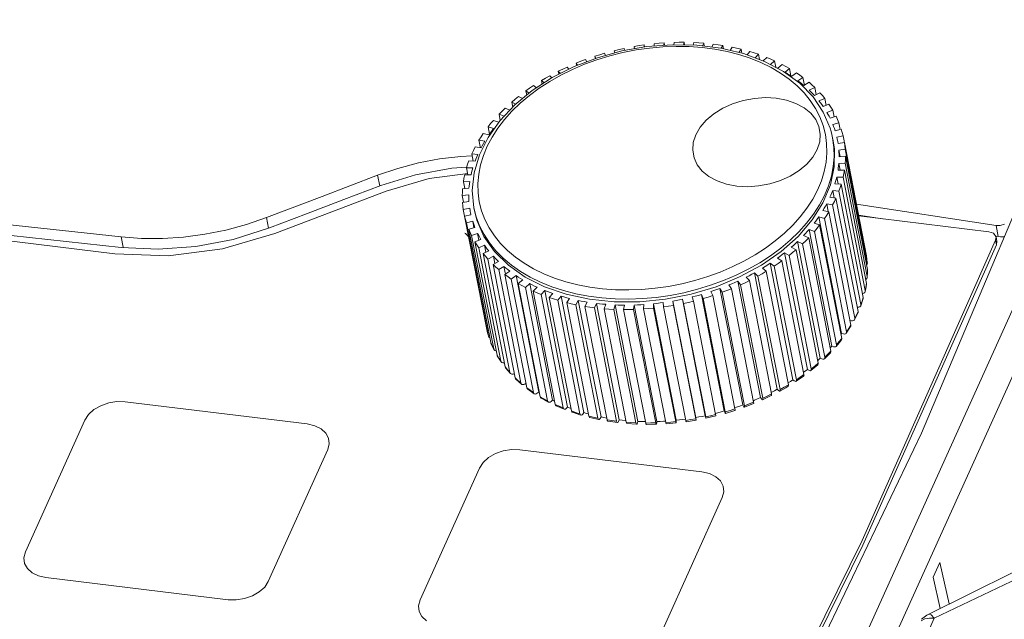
# Model space of a CAD drawing. Header units: millimetres. Extents: x -473 to 23648, y -382 to 1866.
# Tile 576 of 607: x 20775 to 20821, y 1582 to 1610. Entities that reach past the tile are written whole.
import ezdxf

# ---------------------------------------------------------------- set-up
doc = ezdxf.new("R2010")
doc.units = ezdxf.units.MM
doc.header["$LTSCALE"] = 80
doc.layers.get('0').update_dxf_attribs({"linetype": 'CONTINUOUS'})

msp = doc.modelspace()

# ---------------------------------------------------------------- linework, layer by layer
at = {"linetype": 'Continuous', "lineweight": 0}
for p, q in [((20801.847, 1554.544), (20834.418, 1626.785)), ((20802.879, 1553.733), (20835.45, 1625.973)), ((20803.875, 1608.984), (20802.711, 1608.781)), ((20802.821, 1608.901), (20802.843, 1608.804)), ((20803.299, 1608.884), (20803.283, 1608.99)), ((20803.748, 1609.064), (20803.767, 1608.965)), ((20803.748, 1609.064), (20803.756, 1608.963)), ((20805.047, 1609.075), (20803.875, 1608.984)), ((20804.214, 1609.011), (20804.215, 1609.12)), ((20804.681, 1609.16), (20804.672, 1609.046)), ((20804.681, 1609.16), (20804.703, 1609.048)), ((20806.202, 1609.05), (20805.047, 1609.075)), ((20805.129, 1609.073), (20805.146, 1609.182)), ((20805.608, 1609.188), (20805.58, 1609.064)), ((20805.608, 1609.188), (20805.633, 1609.062)), ((20806.03, 1609.054), (20806.067, 1609.176)), ((20807.319, 1608.911), (20806.202, 1609.05)), ((20806.52, 1609.148), (20806.471, 1609.017)), ((20806.52, 1609.148), (20806.548, 1609.007)), ((20806.904, 1608.963), (20806.967, 1609.102)), ((20808.377, 1608.658), (20807.319, 1608.911)), ((20807.407, 1609.04), (20807.336, 1608.907)), ((20807.407, 1609.04), (20807.438, 1608.882)), ((20807.745, 1608.809), (20807.838, 1608.961)), ((20808.258, 1608.866), (20808.152, 1608.711)), ((20808.258, 1608.866), (20808.295, 1608.677)), ((20801.575, 1608.468), (20800.489, 1608.052)), ((20801.021, 1608.383), (20801.082, 1608.279)), ((20801.507, 1608.442), (20801.461, 1608.536)), ((20801.461, 1608.536), (20801.481, 1608.432)), ((20802.711, 1608.781), (20801.575, 1608.468)), ((20801.908, 1608.673), (20801.949, 1608.571)), ((20802.394, 1608.693), (20802.362, 1608.795)), ((20802.362, 1608.795), (20802.382, 1608.69)), ((20808.156, 1608.615), (20807.605, 1608.755)), ((20808.683, 1608.443), (20808.156, 1608.615)), ((20809.352, 1608.296), (20808.377, 1608.658)), ((20808.545, 1608.595), (20808.668, 1608.754)), ((20809.184, 1608.241), (20808.683, 1608.443)), ((20809.065, 1608.627), (20808.919, 1608.457)), ((20809.065, 1608.627), (20809.113, 1608.385)), ((20809.292, 1608.319), (20809.449, 1608.484)), ((20800.489, 1608.052), (20799.473, 1607.541)), ((20800.168, 1608.033), (20800.249, 1607.931)), ((20800.657, 1608.117), (20800.589, 1608.215)), ((20800.589, 1608.215), (20800.612, 1608.099)), ((20810.226, 1607.833), (20809.352, 1608.296)), ((20809.819, 1608.326), (20809.632, 1608.148)), ((20809.819, 1608.326), (20809.877, 1608.03)), ((20809.974, 1607.981), (20810.173, 1608.154)), ((20810.511, 1607.967), (20810.301, 1607.8)), ((20810.511, 1607.967), (20810.577, 1607.628)), ((20799.473, 1607.541), (20798.548, 1606.943)), ((20799.36, 1607.628), (20799.46, 1607.532)), ((20799.758, 1607.837), (20799.785, 1607.698)), ((20799.854, 1607.732), (20799.758, 1607.837)), ((20810.983, 1607.277), (20810.226, 1607.833)), ((20810.611, 1607.606), (20810.832, 1607.766)), ((20811.134, 1607.552), (20810.903, 1607.4)), ((20811.134, 1607.552), (20811.204, 1607.197)), ((20823.702, 1607.752), (20816.649, 1590.997)), ((20798.869, 1607.05), (20798.412, 1606.712)), ((20798.604, 1607.172), (20798.742, 1607.069)), ((20799.356, 1607.366), (20798.869, 1607.05)), ((20798.975, 1607.406), (20799.007, 1607.24)), ((20799.1, 1607.3), (20798.975, 1607.406)), ((20811.604, 1606.642), (20810.983, 1607.277)), ((20811.177, 1607.181), (20811.418, 1607.326)), ((20811.682, 1607.088), (20811.432, 1606.951)), ((20811.682, 1607.088), (20811.748, 1606.75)), ((20798.548, 1606.943), (20797.732, 1606.271)), ((20797.91, 1606.67), (20798.089, 1606.565)), ((20798.412, 1606.712), (20797.988, 1606.355)), ((20798.249, 1606.927), (20798.288, 1606.729)), ((20798.403, 1606.824), (20798.249, 1606.927)), ((20812.081, 1605.939), (20811.604, 1606.642)), ((20811.667, 1606.709), (20811.925, 1606.838)), ((20812.147, 1606.578), (20811.882, 1606.458)), ((20812.147, 1606.578), (20812.21, 1606.252)), ((20797.732, 1606.271), (20797.042, 1605.539)), ((20797.285, 1606.127), (20797.503, 1606.028)), ((20797.589, 1606.403), (20797.635, 1606.168)), ((20797.775, 1606.307), (20797.589, 1606.403)), ((20812.076, 1606.197), (20812.347, 1606.308)), ((20797.001, 1605.843), (20797.057, 1605.555)), ((20797.241, 1605.747), (20797.001, 1605.843)), ((20812.403, 1605.186), (20812.081, 1605.939)), ((20812.525, 1606.029), (20812.247, 1605.927)), ((20812.3, 1605.835), (20812.247, 1605.927)), ((20812.397, 1605.649), (20812.68, 1605.742)), ((20812.525, 1606.029), (20812.587, 1605.711)), ((20797.042, 1605.539), (20796.49, 1604.759)), ((20796.492, 1605.25), (20796.557, 1604.913)), ((20796.749, 1605.174), (20796.492, 1605.25)), ((20796.736, 1605.55), (20796.985, 1605.464)), ((20812.812, 1605.446), (20812.525, 1605.364)), ((20812.63, 1605.072), (20812.92, 1605.144)), ((20812.812, 1605.446), (20812.873, 1605.135)), ((20796.49, 1604.759), (20796.087, 1603.947)), ((20796.269, 1604.944), (20796.533, 1604.879)), ((20796.603, 1604.978), (20796.533, 1604.879)), ((20812.545, 1604.595), (20812.517, 1604.739)), ((20813.004, 1604.837), (20812.711, 1604.774)), ((20813.004, 1604.837), (20814.033, 1599.56)), ((20795.888, 1604.317), (20796.165, 1604.272)), ((20796.067, 1604.633), (20796.137, 1604.277)), ((20796.338, 1604.578), (20796.067, 1604.633)), ((20812.769, 1604.472), (20813.065, 1604.524)), ((20813.065, 1604.524), (20814.093, 1599.247)), ((20795.732, 1603.998), (20795.798, 1603.659)), ((20796.014, 1603.963), (20795.732, 1603.998)), ((20813.101, 1604.206), (20812.804, 1604.165)), ((20812.804, 1604.165), (20812.863, 1603.86)), ((20812.815, 1603.855), (20813.112, 1603.886)), ((20813.101, 1604.206), (20814.129, 1598.93)), ((20813.112, 1603.886), (20814.141, 1598.609)), ((20795.489, 1603.351), (20795.553, 1603.024)), ((20795.779, 1603.338), (20795.489, 1603.351)), ((20795.599, 1603.675), (20795.885, 1603.652)), ((20813.099, 1603.562), (20812.803, 1603.543)), ((20812.803, 1603.543), (20812.863, 1603.232)), ((20813.099, 1603.562), (20814.128, 1598.286)), ((20791.355, 1603.001), (20791.45, 1602.51)), ((20793.118, 1603.023), (20791.499, 1602.52)), ((20795.403, 1603.025), (20795.697, 1603.023)), ((20813.001, 1602.912), (20812.707, 1602.914)), ((20812.707, 1602.914), (20812.77, 1602.593)), ((20812.767, 1603.229), (20813.062, 1603.238)), ((20813.001, 1602.912), (20814.029, 1597.635)), ((20813.062, 1603.238), (20814.09, 1597.961)), ((20795.305, 1602.375), (20795.601, 1602.395)), ((20795.637, 1602.709), (20795.342, 1602.7)), ((20795.342, 1602.7), (20795.404, 1602.382)), ((20812.624, 1602.599), (20812.915, 1602.587)), ((20812.915, 1602.587), (20813.943, 1597.31)), ((20779.133, 1599.344), (20756.195, 1602.131)), ((20791.752, 1602.264), (20786.578, 1600.29)), ((20795.589, 1602.082), (20795.292, 1602.052)), ((20795.292, 1602.052), (20795.352, 1601.741)), ((20812.39, 1601.974), (20812.672, 1601.94)), ((20812.519, 1602.286), (20812.584, 1601.951)), ((20812.805, 1602.262), (20812.519, 1602.286)), ((20812.672, 1601.94), (20813.701, 1596.663)), ((20812.805, 1602.262), (20813.834, 1596.986)), ((20795.303, 1601.731), (20795.6, 1601.772)), ((20795.831, 1601.487), (20795.94, 1601.058)), ((20795.859, 1601.343), (20795.831, 1601.487)), ((20812.239, 1601.665), (20812.308, 1601.31)), ((20812.516, 1601.62), (20812.239, 1601.665)), ((20812.516, 1601.62), (20813.544, 1596.344)), ((20820.12, 1600.669), (20813.625, 1601.654)), ((20786.181, 1601.029), (20786.276, 1600.539)), ((20788.049, 1601.208), (20786.325, 1600.548)), ((20795.635, 1601.466), (20795.339, 1601.414)), ((20795.339, 1601.414), (20795.4, 1601.101)), ((20795.399, 1601.101), (20795.693, 1601.163)), ((20795.399, 1601.101), (20796.428, 1595.824)), ((20795.968, 1600.914), (20795.859, 1601.344)), ((20811.871, 1601.059), (20812.927, 1595.638)), ((20812.135, 1600.993), (20811.871, 1601.059)), ((20812.066, 1601.36), (20812.337, 1601.304)), ((20812.337, 1601.304), (20813.365, 1596.028)), ((20814.828, 1600.975), (20813.724, 1601.142)), ((20819.779, 1600.374), (20813.731, 1601.108)), ((20795.774, 1600.865), (20795.484, 1600.793)), ((20795.484, 1600.793), (20796.512, 1595.516)), ((20795.592, 1600.491), (20795.879, 1600.574)), ((20795.774, 1600.865), (20795.834, 1600.561)), ((20811.655, 1600.763), (20811.912, 1600.687)), ((20811.912, 1600.687), (20812.94, 1595.41)), ((20812.135, 1600.993), (20813.164, 1595.716)), ((20820.22, 1600.157), (20820.12, 1600.669)), ((20779.419, 1600.137), (20779.512, 1599.656)), ((20795.592, 1600.491), (20796.62, 1595.214)), ((20796.006, 1600.288), (20795.724, 1600.196)), ((20795.724, 1600.196), (20796.752, 1594.919)), ((20796.006, 1600.288), (20796.067, 1599.977)), ((20811.163, 1600.191), (20811.403, 1600.095)), ((20811.419, 1600.473), (20812.475, 1595.052)), ((20811.668, 1600.387), (20811.419, 1600.473)), ((20811.668, 1600.387), (20812.696, 1595.111)), ((20820.099, 1599.983), (20820.115, 1600.13)), ((20820.158, 1599.912), (20820.116, 1600.128)), ((20820.323, 1600.141), (20820.122, 1600.172)), ((20820.497, 1600.139), (20820.323, 1600.141)), ((20795.879, 1599.908), (20796.156, 1600.01)), ((20795.879, 1599.908), (20796.907, 1594.632)), ((20796.328, 1599.74), (20796.057, 1599.629)), ((20796.328, 1599.74), (20796.391, 1599.42)), ((20810.595, 1599.648), (20810.815, 1599.534)), ((20810.888, 1599.915), (20811.944, 1594.494)), ((20811.119, 1599.81), (20810.888, 1599.915)), ((20811.119, 1599.81), (20812.147, 1594.533)), ((20811.403, 1600.095), (20812.431, 1594.818)), ((20813.884, 1586.01), (20820.099, 1599.983)), ((20820.099, 1599.983), (20820.141, 1599.766)), ((20820.141, 1599.766), (20820.158, 1599.913)), ((20781.611, 1599.256), (20779.133, 1599.344)), ((20796.057, 1599.629), (20797.085, 1594.352)), ((20796.257, 1599.359), (20796.522, 1599.479)), ((20796.257, 1599.359), (20797.285, 1594.082)), ((20796.737, 1599.228), (20796.479, 1599.099)), ((20796.737, 1599.228), (20796.802, 1598.893)), ((20810.284, 1599.391), (20811.34, 1593.97)), ((20810.494, 1599.267), (20810.284, 1599.391)), ((20810.494, 1599.267), (20811.522, 1593.991)), ((20810.815, 1599.534), (20811.843, 1594.257)), ((20814.033, 1599.56), (20814.033, 1599.556)), ((20814.114, 1599.089), (20814.093, 1599.247)), ((20814.093, 1599.247), (20814.094, 1599.242)), ((20814.094, 1599.242), (20814.129, 1598.93)), ((20796.479, 1599.099), (20797.507, 1593.822)), ((20796.722, 1598.849), (20796.972, 1598.987)), ((20796.722, 1598.849), (20797.751, 1593.573)), ((20797.227, 1598.756), (20796.986, 1598.611)), ((20797.227, 1598.756), (20797.296, 1598.402)), ((20809.613, 1598.905), (20810.669, 1593.484)), ((20809.8, 1598.765), (20809.613, 1598.905)), ((20809.8, 1598.765), (20810.828, 1593.489)), ((20809.956, 1599.143), (20810.155, 1599.011)), ((20810.155, 1599.011), (20811.183, 1593.734)), ((20814.128, 1598.943), (20814.114, 1599.089)), ((20814.129, 1598.93), (20814.131, 1598.917)), ((20796.986, 1598.611), (20798.014, 1593.335)), ((20797.269, 1598.385), (20797.501, 1598.538)), ((20797.269, 1598.385), (20798.298, 1593.108)), ((20797.793, 1598.331), (20797.572, 1598.171)), ((20797.793, 1598.331), (20798.849, 1592.91)), ((20808.883, 1598.464), (20809.939, 1593.043)), ((20809.044, 1598.309), (20808.883, 1598.464)), ((20809.044, 1598.309), (20810.073, 1593.032)), ((20809.255, 1598.679), (20809.429, 1598.531)), ((20809.429, 1598.531), (20810.457, 1593.254)), ((20814.128, 1598.286), (20814.137, 1598.448)), ((20814.128, 1598.286), (20814.129, 1598.257)), ((20814.143, 1598.588), (20814.13, 1598.286)), ((20814.137, 1598.448), (20814.141, 1598.609)), ((20814.141, 1598.609), (20814.142, 1598.588)), ((20797.572, 1598.171), (20798.6, 1592.895)), ((20797.893, 1597.971), (20798.103, 1598.137)), ((20797.893, 1597.971), (20798.921, 1592.694)), ((20798.429, 1597.957), (20798.23, 1597.784)), ((20798.429, 1597.957), (20799.486, 1592.535)), ((20807.694, 1597.897), (20807.815, 1597.722)), ((20808.236, 1597.904), (20808.101, 1598.073)), ((20808.101, 1598.073), (20809.158, 1592.652)), ((20808.236, 1597.904), (20809.264, 1592.627)), ((20808.498, 1598.262), (20808.646, 1598.1)), ((20808.646, 1598.1), (20809.674, 1592.823)), ((20814.091, 1597.925), (20814.056, 1597.723)), ((20814.063, 1597.798), (20814.09, 1597.961)), ((20814.09, 1597.961), (20814.091, 1597.925)), ((20798.23, 1597.784), (20799.259, 1592.507)), ((20798.585, 1597.611), (20798.772, 1597.79)), ((20798.585, 1597.611), (20799.613, 1592.335)), ((20799.129, 1597.637), (20798.954, 1597.453)), ((20798.954, 1597.453), (20799.983, 1592.177)), ((20799.129, 1597.637), (20800.186, 1592.216)), ((20799.338, 1597.31), (20799.501, 1597.499)), ((20799.885, 1597.376), (20799.736, 1597.183)), ((20799.885, 1597.376), (20800.941, 1591.955)), ((20806.496, 1597.264), (20806.419, 1597.454)), ((20806.419, 1597.454), (20807.476, 1592.033)), ((20806.852, 1597.587), (20806.943, 1597.402)), ((20806.943, 1597.402), (20807.972, 1592.125)), ((20807.383, 1597.554), (20807.277, 1597.735)), ((20807.277, 1597.735), (20808.334, 1592.314)), ((20807.383, 1597.554), (20808.412, 1592.278)), ((20807.815, 1597.722), (20808.843, 1592.445)), ((20814.056, 1597.723), (20814.028, 1597.593)), ((20814.029, 1597.635), (20814.028, 1597.593)), ((20814.029, 1597.635), (20814.063, 1597.798)), ((20799.338, 1597.31), (20800.367, 1592.034)), ((20799.736, 1597.183), (20800.764, 1591.906)), ((20800.146, 1597.072), (20800.281, 1597.268)), ((20800.146, 1597.072), (20801.174, 1591.795)), ((20800.687, 1597.176), (20800.566, 1596.976)), ((20800.566, 1596.976), (20801.595, 1591.7)), ((20800.687, 1597.176), (20801.744, 1591.755)), ((20800.997, 1596.897), (20801.104, 1597.1)), ((20800.997, 1596.897), (20802.025, 1591.621)), ((20801.529, 1597.04), (20801.436, 1596.835)), ((20801.529, 1597.04), (20802.585, 1591.618)), ((20801.884, 1596.79), (20801.961, 1596.996)), ((20802.399, 1596.968), (20802.337, 1596.761)), ((20802.399, 1596.968), (20803.456, 1591.547)), ((20802.796, 1596.75), (20802.842, 1596.957)), ((20803.289, 1596.962), (20803.258, 1596.755)), ((20803.289, 1596.962), (20804.346, 1591.541)), ((20803.723, 1596.778), (20803.739, 1596.984)), ((20804.19, 1597.022), (20804.189, 1596.817)), ((20804.19, 1597.022), (20805.246, 1591.601)), ((20804.656, 1596.874), (20804.641, 1597.077)), ((20805.09, 1597.148), (20806.147, 1591.726)), ((20805.09, 1597.148), (20805.121, 1596.947)), ((20805.121, 1596.947), (20806.149, 1591.67)), ((20805.537, 1597.234), (20806.594, 1591.813)), ((20805.583, 1597.037), (20805.537, 1597.234)), ((20805.583, 1597.037), (20806.612, 1591.76)), ((20805.981, 1597.337), (20806.042, 1597.142)), ((20806.042, 1597.142), (20807.07, 1591.866)), ((20806.496, 1597.264), (20807.524, 1591.988)), ((20813.941, 1597.261), (20813.83, 1596.931)), ((20813.834, 1596.986), (20813.891, 1597.148)), ((20813.891, 1597.148), (20813.943, 1597.31)), ((20801.436, 1596.835), (20802.465, 1591.558)), ((20801.884, 1596.79), (20802.912, 1591.513)), ((20802.337, 1596.761), (20803.365, 1591.485)), ((20802.796, 1596.75), (20803.824, 1591.473)), ((20803.258, 1596.755), (20804.286, 1591.479)), ((20803.723, 1596.778), (20804.751, 1591.501)), ((20804.189, 1596.817), (20805.218, 1591.541)), ((20804.656, 1596.874), (20805.684, 1591.597)), ((20813.695, 1596.604), (20813.536, 1596.28)), ((20813.544, 1596.344), (20813.625, 1596.503)), ((20813.625, 1596.503), (20813.701, 1596.663)), ((20813.671, 1596.857), (20813.663, 1596.857)), ((20813.267, 1595.871), (20813.365, 1596.028)), ((20813.388, 1596.229), (20813.324, 1596.239)), ((20796.428, 1595.824), (20796.429, 1595.82)), ((20796.512, 1595.516), (20796.429, 1595.82)), ((20796.512, 1595.516), (20796.515, 1595.504)), ((20812.903, 1595.603), (20812.927, 1595.638)), ((20813.015, 1595.616), (20812.927, 1595.638)), ((20813.355, 1595.961), (20813.152, 1595.647)), ((20813.164, 1595.716), (20813.267, 1595.871)), ((20796.62, 1595.214), (20796.683, 1595.066)), ((20796.62, 1595.214), (20796.626, 1595.195)), ((20796.75, 1594.918), (20796.626, 1595.195)), ((20796.683, 1595.066), (20796.752, 1594.919)), ((20812.828, 1595.213), (20812.682, 1595.038)), ((20812.696, 1595.111), (20812.821, 1595.26)), ((20812.821, 1595.26), (20812.94, 1595.41)), ((20812.927, 1595.339), (20812.828, 1595.213)), ((20796.752, 1594.919), (20796.761, 1594.893)), ((20796.907, 1594.632), (20796.92, 1594.598)), ((20812.416, 1594.744), (20812.131, 1594.459)), ((20812.147, 1594.533), (20812.292, 1594.675)), ((20812.292, 1594.675), (20812.431, 1594.818)), ((20812.402, 1594.968), (20812.475, 1595.052)), ((20812.558, 1595.024), (20812.475, 1595.052)), ((20797.038, 1594.408), (20796.92, 1594.598)), ((20797.101, 1594.313), (20797.038, 1594.408)), ((20797.085, 1594.352), (20797.101, 1594.313)), ((20811.828, 1594.183), (20811.506, 1593.916)), ((20811.685, 1594.123), (20811.843, 1594.257)), ((20812.021, 1594.459), (20811.944, 1594.494)), ((20797.531, 1593.774), (20797.306, 1594.038)), ((20797.713, 1593.767), (20797.707, 1593.764)), ((20811.007, 1593.61), (20811.183, 1593.734)), ((20811.41, 1593.928), (20811.34, 1593.97)), ((20811.522, 1593.991), (20811.685, 1594.123)), ((20798.045, 1593.279), (20797.778, 1593.52)), ((20798.257, 1593.319), (20798.203, 1593.287)), ((20810.267, 1593.142), (20810.457, 1593.254)), ((20810.732, 1593.437), (20810.669, 1593.484)), ((20811.168, 1593.66), (20810.814, 1593.415)), ((20810.828, 1593.489), (20811.007, 1593.61)), ((20798.637, 1592.835), (20798.332, 1593.05)), ((20798.849, 1592.91), (20798.776, 1592.857)), ((20798.849, 1592.91), (20798.883, 1592.888)), ((20809.471, 1592.724), (20809.674, 1592.823)), ((20809.993, 1592.991), (20809.939, 1593.043)), ((20810.334, 1593.116), (20810.061, 1592.961)), ((20810.073, 1593.032), (20810.267, 1593.142)), ((20810.445, 1593.182), (20810.334, 1593.116)), ((20788.082, 1591.428), (20779.612, 1592.457)), ((20799.486, 1592.535), (20799.42, 1592.478)), ((20799.486, 1592.535), (20799.584, 1592.486)), ((20808.369, 1592.254), (20808.334, 1592.314)), ((20808.838, 1592.377), (20808.41, 1592.21)), ((20808.412, 1592.278), (20808.628, 1592.36)), ((20808.628, 1592.36), (20808.843, 1592.445)), ((20809.203, 1592.595), (20809.158, 1592.652)), ((20809.665, 1592.753), (20809.257, 1592.558)), ((20809.264, 1592.627), (20809.471, 1592.724)), ((20800.025, 1592.113), (20799.655, 1592.272)), ((20800.186, 1592.216), (20800.127, 1592.155)), ((20800.807, 1591.843), (20800.41, 1591.97)), ((20800.941, 1591.955), (20800.892, 1591.89)), ((20807.501, 1591.97), (20807.476, 1592.033)), ((20807.973, 1592.059), (20807.529, 1591.922)), ((20777.739, 1591.606), (20774.974, 1585.473)), ((20801.635, 1591.637), (20801.216, 1591.732)), ((20801.744, 1591.755), (20801.704, 1591.688)), ((20802.585, 1591.618), (20802.554, 1591.55)), ((20803.398, 1591.423), (20802.947, 1591.451)), ((20803.456, 1591.547), (20803.435, 1591.478)), ((20804.313, 1591.417), (20803.854, 1591.411)), ((20804.346, 1591.541), (20804.335, 1591.472)), ((20805.238, 1591.478), (20804.775, 1591.439)), ((20805.246, 1591.533), (20805.246, 1591.601)), ((20806.163, 1591.607), (20805.701, 1591.535)), ((20806.157, 1591.66), (20806.147, 1591.726)), ((20806.609, 1591.747), (20806.594, 1591.813)), ((20807.078, 1591.801), (20806.622, 1591.696)), ((20816.649, 1590.997), (20808.684, 1574.385)), ((20789.033, 1590.235), (20786.267, 1584.101)), ((20806.434, 1589.199), (20797.964, 1590.228)), ((20796.091, 1589.377), (20793.326, 1583.244)), ((20807.385, 1588.005), (20804.62, 1581.872)), ((20807.038, 1572.121), (20813.884, 1586.01)), ((20775.061, 1584.7), (20775.28, 1584.502)), ((20817.499, 1584.981), (20817.192, 1584.299)), ((20817.939, 1583.054), (20817.499, 1584.981)), ((20784.395, 1583.25), (20775.924, 1584.279)), ((20817.523, 1582.849), (20817.192, 1584.299)), ((20793.413, 1582.471), (20793.633, 1582.273)), ((20811.57, 1569.803), (20817.243, 1582.389)), ((20816.807, 1582.355), (20816.637, 1582.272)), ((20816.645, 1582.34), (20816.891, 1582.537))]:
    msp.add_line(p, q, dxfattribs=at)
for points in [[(20807.605, 1608.755), (20807.034, 1608.865), (20806.446, 1608.941), (20805.845, 1608.985), (20805.233, 1608.996), (20804.615, 1608.974), (20803.995, 1608.918), (20803.375, 1608.83), (20802.759, 1608.71), (20802.152, 1608.559), (20801.556, 1608.376), (20800.975, 1608.165), (20800.413, 1607.925), (20799.872, 1607.658), (20799.356, 1607.366)], [(20802.362, 1608.795), (20802.59, 1608.85), (20802.821, 1608.901)], [(20803.283, 1608.99), (20803.516, 1609.029), (20803.748, 1609.064)], [(20804.215, 1609.12), (20804.448, 1609.142), (20804.681, 1609.16)], [(20805.146, 1609.182), (20805.378, 1609.187), (20805.608, 1609.188)], [(20806.067, 1609.176), (20806.294, 1609.164), (20806.52, 1609.148)], [(20806.967, 1609.102), (20807.188, 1609.073), (20807.407, 1609.04)], [(20807.838, 1608.961), (20808.05, 1608.915), (20808.258, 1608.866)], [(20800.589, 1608.215), (20800.804, 1608.301), (20801.021, 1608.383)], [(20801.461, 1608.536), (20801.683, 1608.606), (20801.908, 1608.673)], [(20808.668, 1608.754), (20808.868, 1608.693), (20809.065, 1608.627)], [(20809.449, 1608.484), (20809.636, 1608.407), (20809.819, 1608.326)], [(20799.758, 1607.837), (20799.962, 1607.937), (20800.168, 1608.033)], [(20810.094, 1607.752), (20809.655, 1608.01), (20809.184, 1608.241)], [(20810.173, 1608.154), (20810.344, 1608.062), (20810.511, 1607.967)], [(20798.975, 1607.406), (20799.165, 1607.519), (20799.36, 1607.628)], [(20810.865, 1607.16), (20810.498, 1607.468), (20810.094, 1607.752)], [(20810.611, 1607.606), (20810.51, 1607.672), (20810.406, 1607.737), (20810.301, 1607.8)], [(20810.832, 1607.766), (20810.986, 1607.661), (20811.134, 1607.552)], [(20798.249, 1606.927), (20798.425, 1607.051), (20798.604, 1607.172)], [(20812.075, 1605.312), (20811.921, 1605.717), (20811.722, 1606.106), (20811.478, 1606.477), (20811.192, 1606.829), (20810.865, 1607.16)], [(20811.177, 1607.181), (20811.088, 1607.255), (20810.997, 1607.328), (20810.903, 1607.4)], [(20811.418, 1607.326), (20811.552, 1607.208), (20811.682, 1607.088)], [(20797.589, 1606.403), (20797.747, 1606.538), (20797.91, 1606.67)], [(20811.881, 1605.264), (20811.73, 1605.59), (20811.496, 1605.885), (20811.185, 1606.138), (20810.807, 1606.343), (20810.373, 1606.493), (20809.897, 1606.583), (20809.392, 1606.612), (20808.876, 1606.577), (20808.362, 1606.481), (20807.866, 1606.326), (20807.405, 1606.116), (20806.991, 1605.858), (20806.637, 1605.56), (20806.354, 1605.232), (20806.152, 1604.882), (20806.034, 1604.522), (20806.007, 1604.162), (20806.069, 1603.814)], [(20811.667, 1606.709), (20811.591, 1606.791), (20811.513, 1606.871), (20811.432, 1606.951)], [(20811.925, 1606.838), (20812.038, 1606.71), (20812.147, 1606.578)], [(20797.001, 1605.843), (20797.141, 1605.986), (20797.285, 1606.127)], [(20797.988, 1606.355), (20797.6, 1605.98), (20797.251, 1605.589)], [(20812.076, 1606.197), (20812.013, 1606.285), (20811.949, 1606.372), (20811.882, 1606.458)], [(20812.347, 1606.308), (20812.439, 1606.17), (20812.525, 1606.029)], [(20812.397, 1605.649), (20812.35, 1605.743), (20812.3, 1605.835)], [(20812.68, 1605.742), (20812.749, 1605.595), (20812.812, 1605.446)], [(20796.188, 1601.348), (20796.342, 1600.943), (20796.541, 1600.554), (20796.785, 1600.183), (20797.071, 1599.831), (20797.398, 1599.5), (20797.765, 1599.192), (20798.169, 1598.908), (20798.608, 1598.65), (20799.079, 1598.419), (20799.58, 1598.218), (20800.107, 1598.046), (20800.658, 1597.905), (20801.229, 1597.796), (20801.817, 1597.719), (20802.418, 1597.675), (20803.03, 1597.664), (20803.648, 1597.686), (20804.268, 1597.742), (20804.888, 1597.83), (20805.504, 1597.95), (20806.111, 1598.102), (20806.707, 1598.284), (20807.288, 1598.495), (20807.85, 1598.735), (20808.391, 1599.002), (20808.907, 1599.295), (20809.394, 1599.61), (20809.851, 1599.948), (20810.275, 1600.305), (20810.663, 1600.68), (20811.012, 1601.071), (20811.322, 1601.475), (20811.589, 1601.89), (20811.812, 1602.313), (20811.991, 1602.743), (20812.123, 1603.176), (20812.209, 1603.609), (20812.248, 1604.042), (20812.238, 1604.472), (20812.181, 1604.896), (20812.075, 1605.312)], [(20796.492, 1605.25), (20796.611, 1605.401), (20796.736, 1605.55)], [(20796.749, 1605.174), (20796.675, 1605.076), (20796.603, 1604.978)], [(20797.251, 1605.589), (20796.942, 1605.185), (20796.674, 1604.77)], [(20806.069, 1603.814), (20806.22, 1603.487), (20806.454, 1603.193), (20806.765, 1602.94), (20807.143, 1602.735), (20807.577, 1602.585), (20808.053, 1602.494), (20808.557, 1602.466), (20809.074, 1602.5), (20809.588, 1602.597), (20810.084, 1602.752), (20810.545, 1602.962), (20810.959, 1603.22), (20811.313, 1603.517), (20811.595, 1603.846), (20811.798, 1604.196), (20811.916, 1604.556), (20811.943, 1604.916), (20811.881, 1605.264)], [(20812.517, 1604.739), (20812.485, 1604.889), (20812.447, 1605.038), (20812.403, 1605.186)], [(20812.63, 1605.072), (20812.597, 1605.17), (20812.562, 1605.267), (20812.525, 1605.364)], [(20812.92, 1605.144), (20812.965, 1604.991), (20813.004, 1604.837)], [(20795.94, 1601.058), (20796.099, 1600.639), (20796.306, 1600.236), (20796.558, 1599.851), (20796.855, 1599.486), (20797.194, 1599.143), (20797.574, 1598.824), (20797.993, 1598.529), (20798.448, 1598.262), (20798.936, 1598.023), (20799.455, 1597.814), (20800.002, 1597.635), (20800.573, 1597.489), (20801.165, 1597.376), (20801.774, 1597.297), (20802.398, 1597.251), (20803.032, 1597.24), (20803.672, 1597.263), (20804.316, 1597.32), (20804.958, 1597.412), (20805.596, 1597.536), (20806.226, 1597.693), (20806.843, 1597.882), (20807.446, 1598.102), (20808.028, 1598.351), (20808.589, 1598.627), (20809.123, 1598.93), (20809.629, 1599.257), (20810.103, 1599.607), (20810.542, 1599.978), (20810.944, 1600.367), (20811.306, 1600.772), (20811.627, 1601.19), (20811.904, 1601.62), (20812.136, 1602.059), (20812.321, 1602.504), (20812.458, 1602.953), (20812.547, 1603.403), (20812.587, 1603.851), (20812.577, 1604.296), (20812.517, 1604.739)], [(20796.674, 1604.77), (20796.451, 1604.347), (20796.272, 1603.917), (20796.14, 1603.485), (20796.054, 1603.051), (20796.016, 1602.618), (20796.025, 1602.189), (20796.082, 1601.764), (20796.188, 1601.348)], [(20796.067, 1604.633), (20796.165, 1604.789), (20796.269, 1604.944)], [(20812.741, 1604.633), (20812.733, 1604.674), (20812.711, 1604.774)], [(20795.732, 1603.998), (20795.807, 1604.158), (20795.888, 1604.317)], [(20812.545, 1604.594), (20812.599, 1604.22), (20812.592, 1603.39), (20812.414, 1602.552), (20812.068, 1601.722), (20811.563, 1600.918), (20810.907, 1600.156), (20810.116, 1599.451), (20809.203, 1598.817), (20808.189, 1598.268), (20807.094, 1597.815), (20805.94, 1597.466), (20804.75, 1597.23), (20803.55, 1597.11), (20802.362, 1597.11), (20801.212, 1597.229), (20800.123, 1597.464), (20799.117, 1597.812), (20798.215, 1598.265), (20797.434, 1598.814), (20796.791, 1599.447), (20796.299, 1600.152), (20795.968, 1600.914)], [(20796.338, 1604.578), (20796.278, 1604.476), (20796.22, 1604.374), (20796.165, 1604.272)], [(20812.769, 1604.472), (20812.752, 1604.573), (20812.741, 1604.633)], [(20813.065, 1604.524), (20813.086, 1604.365), (20813.101, 1604.206)], [(20791.355, 1603.001), (20792.288, 1603.318), (20793.249, 1603.571), (20794.228, 1603.759), (20795.216, 1603.879), (20795.736, 1603.906)], [(20796.087, 1603.947), (20795.841, 1603.12), (20795.756, 1602.294), (20795.831, 1601.487)], [(20796.014, 1603.963), (20795.969, 1603.86), (20795.926, 1603.756), (20795.885, 1603.652)], [(20812.815, 1603.855), (20812.814, 1603.959), (20812.81, 1604.062), (20812.804, 1604.165)], [(20813.112, 1603.886), (20813.109, 1603.724), (20813.099, 1603.562)], [(20795.488, 1603.371), (20794.799, 1603.33), (20793.118, 1603.023)], [(20795.489, 1603.351), (20795.541, 1603.513), (20795.599, 1603.675)], [(20795.779, 1603.338), (20795.749, 1603.233), (20795.722, 1603.128), (20795.697, 1603.023)], [(20812.767, 1603.229), (20812.781, 1603.333), (20812.793, 1603.438), (20812.803, 1603.543)], [(20791.355, 1603.001), (20788.767, 1602.017), (20786.181, 1601.029)], [(20795.543, 1603.075), (20793.748, 1602.847), (20791.752, 1602.264)], [(20795.342, 1602.7), (20795.37, 1602.862), (20795.403, 1603.025)], [(20812.624, 1602.599), (20812.655, 1602.704), (20812.682, 1602.809), (20812.707, 1602.914)], [(20813.062, 1603.238), (20813.034, 1603.075), (20813.001, 1602.912)], [(20779.419, 1600.137), (20771.795, 1600.964), (20764.187, 1601.723), (20756.596, 1602.415)], [(20791.499, 1602.52), (20789.774, 1601.865), (20788.049, 1601.208)], [(20795.637, 1602.709), (20795.623, 1602.604), (20795.611, 1602.499), (20795.601, 1602.395)], [(20812.915, 1602.587), (20812.863, 1602.424), (20812.805, 1602.262)], [(20795.292, 1602.052), (20795.295, 1602.213), (20795.305, 1602.375)], [(20795.589, 1602.082), (20795.59, 1601.979), (20795.594, 1601.875), (20795.6, 1601.772)], [(20812.39, 1601.974), (20812.435, 1602.078), (20812.478, 1602.182), (20812.519, 1602.286)], [(20812.672, 1601.94), (20812.597, 1601.78), (20812.516, 1601.62)], [(20795.339, 1601.414), (20795.318, 1601.572), (20795.303, 1601.731)], [(20812.066, 1601.36), (20812.126, 1601.461), (20812.183, 1601.563), (20812.239, 1601.665)], [(20779.428, 1599.639), (20771.741, 1600.473), (20764.07, 1601.237), (20762.002, 1601.425)], [(20779.419, 1600.137), (20780.369, 1600.065), (20781.341, 1600.06), (20782.325, 1600.123), (20783.311, 1600.252), (20784.288, 1600.448), (20785.248, 1600.708), (20786.181, 1601.029)], [(20795.484, 1600.793), (20795.439, 1600.946), (20795.399, 1601.101)], [(20795.635, 1601.466), (20795.651, 1601.364), (20795.663, 1601.305)], [(20795.663, 1601.305), (20795.671, 1601.263), (20795.693, 1601.163)], [(20811.655, 1600.763), (20811.729, 1600.861), (20811.801, 1600.96), (20811.871, 1601.059)], [(20812.337, 1601.304), (20812.239, 1601.148), (20812.135, 1600.993)], [(20795.774, 1600.865), (20795.807, 1600.767), (20795.842, 1600.67), (20795.879, 1600.574)], [(20811.912, 1600.687), (20811.793, 1600.536), (20811.668, 1600.387)], [(20820.12, 1600.669), (20820.315, 1600.667), (20820.505, 1600.719)], [(20786.325, 1600.548), (20784.642, 1600.016), (20782.895, 1599.682), (20781.14, 1599.555), (20779.428, 1599.639)], [(20786.578, 1600.29), (20784.139, 1599.577), (20781.611, 1599.256)], [(20795.413, 1600.305), (20795.437, 1600.284), (20795.472, 1600.252), (20795.496, 1600.23), (20795.53, 1600.197), (20795.553, 1600.175), (20795.587, 1600.14)], [(20795.587, 1600.14), (20795.609, 1600.118), (20795.631, 1600.095), (20795.642, 1600.084), (20795.663, 1600.061), (20795.68, 1600.043)], [(20795.724, 1600.196), (20795.655, 1600.342), (20795.592, 1600.491)], [(20796.006, 1600.288), (20796.054, 1600.195), (20796.104, 1600.102), (20796.156, 1600.01)], [(20811.163, 1600.191), (20811.25, 1600.284), (20811.336, 1600.378), (20811.419, 1600.473)], [(20820.115, 1600.13), (20820.108, 1600.158), (20819.991, 1600.301), (20819.779, 1600.374)], [(20796.057, 1599.629), (20795.965, 1599.768), (20795.879, 1599.908)], [(20796.328, 1599.74), (20796.391, 1599.652), (20796.455, 1599.565), (20796.522, 1599.479)], [(20807.08, 1571.904), (20813.926, 1585.794), (20820.141, 1599.766)], [(20810.595, 1599.648), (20810.694, 1599.736), (20810.792, 1599.825), (20810.888, 1599.915)], [(20811.403, 1600.095), (20811.263, 1599.952), (20811.119, 1599.81)], [(20796.479, 1599.099), (20796.365, 1599.228), (20796.257, 1599.359)], [(20796.737, 1599.228), (20796.813, 1599.146), (20796.891, 1599.066), (20796.972, 1598.987)], [(20809.956, 1599.143), (20810.067, 1599.224), (20810.176, 1599.307), (20810.284, 1599.391)], [(20810.815, 1599.534), (20810.656, 1599.399), (20810.494, 1599.267)], [(20796.986, 1598.611), (20796.851, 1598.729), (20796.722, 1598.849)], [(20797.227, 1598.756), (20797.316, 1598.682), (20797.407, 1598.609), (20797.501, 1598.538)], [(20809.255, 1598.679), (20809.376, 1598.753), (20809.495, 1598.829), (20809.613, 1598.905)], [(20810.155, 1599.011), (20809.979, 1598.887), (20809.8, 1598.765)], [(20814.131, 1598.917), (20814.128, 1598.884), (20814.108, 1598.839), (20814.098, 1598.829)], [(20797.572, 1598.171), (20797.418, 1598.276), (20797.269, 1598.385)], [(20797.793, 1598.331), (20797.894, 1598.265), (20797.998, 1598.2), (20798.103, 1598.137)], [(20808.498, 1598.262), (20808.628, 1598.328), (20808.756, 1598.396), (20808.883, 1598.464)], [(20809.429, 1598.531), (20809.238, 1598.419), (20809.044, 1598.309)], [(20798.23, 1597.784), (20798.059, 1597.875), (20797.893, 1597.971)], [(20798.429, 1597.957), (20798.542, 1597.899), (20798.656, 1597.844), (20798.772, 1597.79)], [(20807.694, 1597.897), (20807.831, 1597.954), (20807.967, 1598.013), (20808.101, 1598.073)], [(20808.646, 1598.1), (20808.443, 1598), (20808.236, 1597.904)], [(20814.129, 1598.257), (20814.127, 1598.24), (20814.106, 1598.198), (20814.069, 1598.163), (20814.052, 1598.156)], [(20798.954, 1597.453), (20798.768, 1597.53), (20798.585, 1597.611)], [(20799.129, 1597.637), (20799.252, 1597.589), (20799.375, 1597.543), (20799.501, 1597.499)], [(20799.885, 1597.376), (20800.015, 1597.338), (20800.147, 1597.302), (20800.281, 1597.268)], [(20805.981, 1597.337), (20806.128, 1597.374), (20806.274, 1597.413), (20806.419, 1597.454)], [(20806.943, 1597.402), (20806.72, 1597.331), (20806.496, 1597.264)], [(20806.852, 1597.587), (20806.995, 1597.635), (20807.136, 1597.684), (20807.277, 1597.735)], [(20807.815, 1597.722), (20807.6, 1597.636), (20807.383, 1597.554)], [(20814.028, 1597.593), (20814.008, 1597.551), (20813.971, 1597.519), (20813.921, 1597.499), (20813.907, 1597.497)], [(20799.736, 1597.183), (20799.535, 1597.245), (20799.338, 1597.31)], [(20800.566, 1596.976), (20800.355, 1597.022), (20800.146, 1597.072)], [(20800.687, 1597.176), (20800.825, 1597.149), (20800.964, 1597.123), (20801.104, 1597.1)], [(20801.436, 1596.835), (20801.216, 1596.864), (20800.997, 1596.897)], [(20801.529, 1597.04), (20801.672, 1597.023), (20801.816, 1597.008), (20801.961, 1596.996)], [(20802.399, 1596.968), (20802.546, 1596.963), (20802.694, 1596.959), (20802.842, 1596.957)], [(20803.289, 1596.962), (20803.439, 1596.968), (20803.589, 1596.975), (20803.739, 1596.984)], [(20804.19, 1597.022), (20804.34, 1597.039), (20804.49, 1597.057), (20804.641, 1597.077)], [(20805.121, 1596.947), (20804.889, 1596.908), (20804.656, 1596.874)], [(20805.09, 1597.148), (20805.24, 1597.175), (20805.389, 1597.204), (20805.537, 1597.234)], [(20806.042, 1597.142), (20805.813, 1597.087), (20805.583, 1597.037)], [(20813.83, 1596.931), (20813.814, 1596.904), (20813.778, 1596.875), (20813.728, 1596.859), (20813.671, 1596.857)], [(20813.834, 1596.986), (20813.833, 1596.942), (20813.83, 1596.931)], [(20813.943, 1597.31), (20813.942, 1597.266), (20813.941, 1597.261)], [(20796.341, 1596.652), (20796.33, 1596.621), (20796.319, 1596.59), (20796.314, 1596.575), (20796.302, 1596.544), (20796.293, 1596.519)], [(20802.337, 1596.761), (20802.11, 1596.773), (20801.884, 1596.79)], [(20803.258, 1596.755), (20803.026, 1596.75), (20802.796, 1596.75)], [(20804.189, 1596.817), (20803.956, 1596.795), (20803.723, 1596.778)], [(20813.701, 1596.663), (20813.7, 1596.62), (20813.695, 1596.604)], [(20813.365, 1596.028), (20813.365, 1595.985), (20813.355, 1595.961)], [(20813.536, 1596.28), (20813.525, 1596.264), (20813.491, 1596.239), (20813.443, 1596.227), (20813.388, 1596.229)], [(20813.544, 1596.344), (20813.544, 1596.3), (20813.536, 1596.28)], [(20796.428, 1595.824), (20796.467, 1595.67), (20796.509, 1595.527)], [(20813.152, 1595.647), (20813.146, 1595.64), (20813.114, 1595.618), (20813.069, 1595.609), (20813.015, 1595.616)], [(20813.164, 1595.716), (20813.164, 1595.674), (20813.152, 1595.647)], [(20796.515, 1595.504), (20796.53, 1595.474), (20796.566, 1595.441), (20796.577, 1595.436)], [(20812.696, 1595.111), (20812.697, 1595.069), (20812.682, 1595.038)], [(20812.94, 1595.41), (20812.941, 1595.368), (20812.927, 1595.339)], [(20796.761, 1594.893), (20796.77, 1594.878), (20796.805, 1594.846), (20796.853, 1594.828), (20796.869, 1594.827)], [(20796.907, 1594.632), (20796.993, 1594.491), (20797.085, 1594.352)], [(20812.431, 1594.818), (20812.432, 1594.777), (20812.416, 1594.744)], [(20812.682, 1595.038), (20812.651, 1595.017), (20812.608, 1595.013), (20812.558, 1595.024)], [(20797.101, 1594.313), (20797.136, 1594.282), (20797.183, 1594.266), (20797.237, 1594.266), (20797.249, 1594.27)], [(20811.82, 1594.378), (20811.849, 1594.404), (20811.944, 1594.494)], [(20811.843, 1594.257), (20811.845, 1594.216), (20811.832, 1594.187), (20811.828, 1594.183)], [(20812.131, 1594.459), (20812.106, 1594.445), (20812.067, 1594.444), (20812.021, 1594.459)], [(20812.147, 1594.533), (20812.148, 1594.492), (20812.134, 1594.462), (20812.131, 1594.459)], [(20797.285, 1594.082), (20797.394, 1593.951), (20797.507, 1593.822)], [(20797.285, 1594.082), (20797.303, 1594.042), (20797.306, 1594.038)], [(20797.507, 1593.822), (20797.525, 1593.782), (20797.531, 1593.774)], [(20797.531, 1593.774), (20797.557, 1593.754), (20797.601, 1593.741), (20797.653, 1593.744), (20797.707, 1593.764)], [(20811.164, 1593.833), (20811.233, 1593.886), (20811.34, 1593.97)], [(20811.183, 1593.734), (20811.185, 1593.694), (20811.174, 1593.666), (20811.168, 1593.66)], [(20811.506, 1593.916), (20811.487, 1593.908), (20811.452, 1593.91), (20811.41, 1593.928)], [(20811.522, 1593.991), (20811.524, 1593.95), (20811.512, 1593.921), (20811.506, 1593.916)], [(20797.751, 1593.573), (20797.88, 1593.452), (20798.014, 1593.335)], [(20797.751, 1593.573), (20797.767, 1593.533), (20797.778, 1593.52)], [(20798.014, 1593.335), (20798.031, 1593.295), (20798.045, 1593.279)], [(20798.045, 1593.279), (20798.061, 1593.268), (20798.103, 1593.258), (20798.152, 1593.264), (20798.203, 1593.287)], [(20810.441, 1593.338), (20810.552, 1593.407), (20810.669, 1593.484)], [(20810.457, 1593.254), (20810.46, 1593.215), (20810.452, 1593.188), (20810.445, 1593.182)], [(20810.814, 1593.415), (20810.799, 1593.41), (20810.769, 1593.416), (20810.732, 1593.437)], [(20810.828, 1593.489), (20810.83, 1593.448), (20810.821, 1593.421), (20810.814, 1593.415)], [(20798.298, 1593.108), (20798.314, 1593.069), (20798.332, 1593.05)], [(20798.298, 1593.108), (20798.447, 1593), (20798.6, 1592.895)], [(20798.6, 1592.895), (20798.616, 1592.855), (20798.637, 1592.835)], [(20798.637, 1592.835), (20798.645, 1592.83), (20798.684, 1592.822), (20798.729, 1592.831), (20798.776, 1592.857)], [(20809.66, 1592.895), (20809.684, 1592.907), (20809.812, 1592.974), (20809.939, 1593.043)], [(20809.674, 1592.823), (20809.678, 1592.784), (20809.672, 1592.759), (20809.665, 1592.753)], [(20810.061, 1592.961), (20810.051, 1592.958), (20810.025, 1592.967), (20809.993, 1592.991)], [(20810.073, 1593.032), (20810.076, 1592.993), (20810.069, 1592.967), (20810.061, 1592.961)], [(20816.891, 1582.537), (20822.9, 1585.504), (20828.243, 1588.937), (20832.899, 1592.804)], [(20779.612, 1592.457), (20779.231, 1592.467), (20778.844, 1592.406), (20778.479, 1592.279), (20778.159, 1592.095), (20777.907, 1591.865), (20777.739, 1591.606)], [(20798.921, 1592.694), (20798.936, 1592.655), (20798.96, 1592.633)], [(20798.921, 1592.694), (20799.088, 1592.599), (20799.259, 1592.507)], [(20799.299, 1592.445), (20799.111, 1592.546), (20798.96, 1592.633)], [(20799.259, 1592.507), (20799.274, 1592.468), (20799.299, 1592.445)], [(20799.299, 1592.445), (20799.336, 1592.438), (20799.377, 1592.449), (20799.42, 1592.478)], [(20799.613, 1592.335), (20799.796, 1592.254), (20799.983, 1592.177)], [(20799.613, 1592.335), (20799.628, 1592.296), (20799.655, 1592.272)], [(20807.96, 1592.183), (20808.051, 1592.214), (20808.193, 1592.263), (20808.334, 1592.314)], [(20808.83, 1592.509), (20808.887, 1592.533), (20809.023, 1592.592), (20809.158, 1592.652)], [(20808.843, 1592.445), (20808.848, 1592.407), (20808.844, 1592.383), (20808.838, 1592.377)], [(20809.257, 1592.558), (20809.25, 1592.557), (20809.229, 1592.568), (20809.203, 1592.595)], [(20809.264, 1592.627), (20809.268, 1592.588), (20809.264, 1592.564), (20809.257, 1592.558)], [(20799.983, 1592.177), (20799.997, 1592.138), (20800.022, 1592.115), (20800.025, 1592.113)], [(20800.025, 1592.113), (20800.054, 1592.11), (20800.09, 1592.124), (20800.127, 1592.155)], [(20800.186, 1592.216), (20800.308, 1592.168), (20800.343, 1592.155)], [(20800.367, 1592.034), (20800.564, 1591.968), (20800.764, 1591.906)], [(20800.367, 1592.034), (20800.381, 1591.995), (20800.404, 1591.973), (20800.41, 1591.97)], [(20800.764, 1591.906), (20800.778, 1591.868), (20800.8, 1591.846), (20800.807, 1591.843)], [(20800.807, 1591.843), (20800.828, 1591.842), (20800.86, 1591.858), (20800.892, 1591.89)], [(20800.941, 1591.955), (20801.072, 1591.917), (20801.154, 1591.895)], [(20806.612, 1591.76), (20806.842, 1591.811), (20807.07, 1591.866)], [(20807.06, 1591.921), (20807.184, 1591.953), (20807.33, 1591.992), (20807.476, 1592.033)], [(20807.07, 1591.866), (20807.077, 1591.827), (20807.079, 1591.806), (20807.078, 1591.801)], [(20807.529, 1591.922), (20807.526, 1591.923), (20807.516, 1591.938), (20807.501, 1591.97)], [(20807.524, 1591.988), (20807.749, 1592.054), (20807.972, 1592.125)], [(20807.524, 1591.988), (20807.53, 1591.949), (20807.531, 1591.927), (20807.529, 1591.922)], [(20807.972, 1592.125), (20807.977, 1592.087), (20807.977, 1592.064), (20807.973, 1592.059)], [(20808.41, 1592.211), (20808.405, 1592.211), (20808.39, 1592.224), (20808.369, 1592.254)], [(20808.412, 1592.278), (20808.417, 1592.239), (20808.415, 1592.216), (20808.41, 1592.211)], [(20789.033, 1590.235), (20789.104, 1590.505), (20789.074, 1590.769), (20788.945, 1591.008), (20788.726, 1591.206), (20788.432, 1591.349), (20788.082, 1591.428)], [(20801.174, 1591.795), (20801.383, 1591.745), (20801.595, 1591.7)], [(20801.174, 1591.795), (20801.187, 1591.757), (20801.208, 1591.735), (20801.216, 1591.732)], [(20801.595, 1591.7), (20801.607, 1591.661), (20801.627, 1591.64), (20801.635, 1591.637)], [(20801.635, 1591.637), (20801.651, 1591.638), (20801.677, 1591.654), (20801.704, 1591.688)], [(20801.744, 1591.755), (20801.882, 1591.728), (20802.009, 1591.704)], [(20802.025, 1591.621), (20802.244, 1591.588), (20802.465, 1591.558)], [(20802.025, 1591.621), (20802.037, 1591.583), (20802.055, 1591.562), (20802.065, 1591.558)], [(20802.502, 1591.496), (20802.201, 1591.537), (20802.065, 1591.558)], [(20802.465, 1591.558), (20802.477, 1591.52), (20802.493, 1591.5), (20802.502, 1591.496)], [(20802.502, 1591.496), (20802.513, 1591.498), (20802.534, 1591.515), (20802.554, 1591.55)], [(20802.585, 1591.618), (20802.728, 1591.602), (20802.873, 1591.587), (20802.898, 1591.585)], [(20802.912, 1591.513), (20803.138, 1591.497), (20803.365, 1591.485)], [(20802.912, 1591.513), (20802.923, 1591.475), (20802.938, 1591.454), (20802.947, 1591.451)], [(20803.365, 1591.485), (20803.376, 1591.447), (20803.39, 1591.426), (20803.398, 1591.423)], [(20803.398, 1591.423), (20803.405, 1591.424), (20803.421, 1591.442), (20803.435, 1591.478)], [(20803.456, 1591.547), (20803.603, 1591.541), (20803.751, 1591.538), (20803.811, 1591.537)], [(20803.824, 1591.473), (20804.055, 1591.474), (20804.286, 1591.479)], [(20803.824, 1591.473), (20803.834, 1591.435), (20803.846, 1591.414), (20803.854, 1591.411)], [(20804.286, 1591.479), (20804.296, 1591.441), (20804.307, 1591.42), (20804.313, 1591.417)], [(20804.313, 1591.417), (20804.318, 1591.419), (20804.328, 1591.437), (20804.335, 1591.472)], [(20804.346, 1591.541), (20804.496, 1591.547), (20804.645, 1591.554), (20804.74, 1591.56)], [(20804.751, 1591.501), (20804.984, 1591.519), (20805.218, 1591.541)], [(20804.751, 1591.501), (20804.761, 1591.463), (20804.77, 1591.442), (20804.775, 1591.439)], [(20805.218, 1591.541), (20805.226, 1591.503), (20805.234, 1591.482), (20805.238, 1591.479)], [(20805.238, 1591.479), (20805.241, 1591.48), (20805.245, 1591.498), (20805.246, 1591.533)], [(20805.246, 1591.601), (20805.397, 1591.618), (20805.547, 1591.636), (20805.673, 1591.653)], [(20805.684, 1591.597), (20805.917, 1591.632), (20806.149, 1591.67)], [(20805.684, 1591.597), (20805.692, 1591.559), (20805.699, 1591.538), (20805.701, 1591.535)], [(20806.147, 1591.726), (20806.296, 1591.754), (20806.445, 1591.782), (20806.594, 1591.813)], [(20806.149, 1591.67), (20806.157, 1591.632), (20806.162, 1591.611), (20806.163, 1591.607)], [(20806.163, 1591.607), (20806.163, 1591.608), (20806.162, 1591.625), (20806.157, 1591.66)], [(20806.622, 1591.696), (20806.622, 1591.697), (20806.617, 1591.714), (20806.609, 1591.747)], [(20806.612, 1591.76), (20806.619, 1591.722), (20806.622, 1591.7), (20806.622, 1591.696)], [(20797.964, 1590.228), (20797.583, 1590.238), (20797.196, 1590.177), (20796.831, 1590.05), (20796.511, 1589.865), (20796.259, 1589.636), (20796.091, 1589.377)], [(20817.243, 1582.389), (20821.791, 1584.559), (20826.054, 1587.045), (20829.959, 1589.807)], [(20807.385, 1588.005), (20807.456, 1588.276), (20807.426, 1588.54), (20807.297, 1588.779), (20807.078, 1588.976), (20806.784, 1589.12), (20806.434, 1589.199)], [(20774.974, 1585.473), (20774.902, 1585.202), (20774.932, 1584.939), (20775.061, 1584.7)], [(20775.28, 1584.502), (20775.575, 1584.358), (20775.924, 1584.279)], [(20784.395, 1583.25), (20784.776, 1583.241), (20785.162, 1583.301), (20785.528, 1583.428), (20785.848, 1583.613), (20786.1, 1583.842), (20786.267, 1584.101)], [(20793.326, 1583.244), (20793.255, 1582.973), (20793.285, 1582.71), (20793.413, 1582.471)], [(20817.243, 1582.389), (20817.014, 1582.395), (20816.807, 1582.355)], [(20816.99, 1582.586), (20817.094, 1582.553), (20817.243, 1582.389)]]:
    msp.add_lwpolyline(points, dxfattribs=at)

doc.saveas('drawing.dxf')
